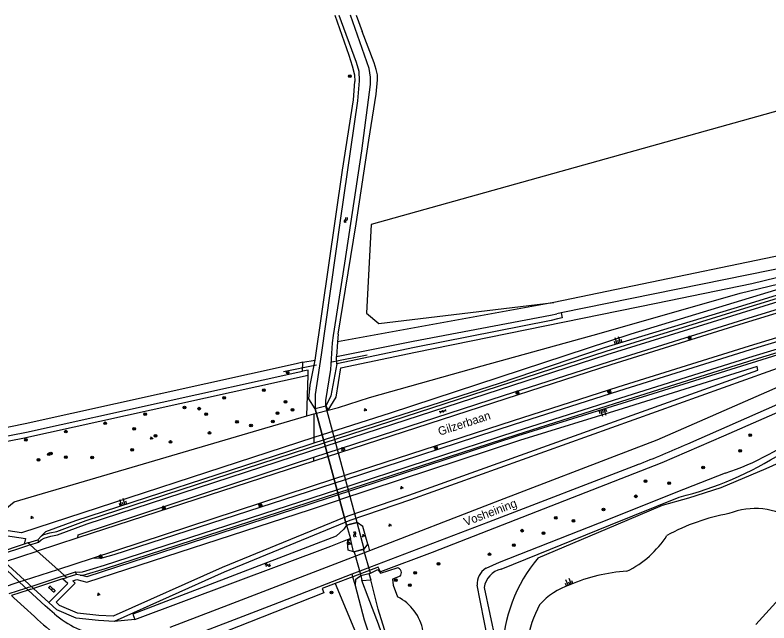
# Model space of a CAD drawing. Extents: x 126000 to 131009, y 393000 to 395500.
# Drawn here: x 126564.3 to 126788.2, y 395319.3 to 395500 of the extents above; entities that cross this region are included whole.
import ezdxf

# ---------------------------------------------------------------- set-up
doc = ezdxf.new("R2010")
doc.units = 0
for name, color, linetype in [('gg-afsc-faunaraster', 7, 'Continuous'), ('gg-anno-openbare ruimte label', 7, 'Continuous'), ('gg-knt-BGT kruinlijn', 7, 'Continuous'), ('gg-knt-bovenkant onderkant talud', 7, 'Continuous'), ('gg-knt-bronhoudergrens', 7, 'Continuous'), ('gg-knt-verharding', 7, 'Continuous'), ('gg-knt-verharding niveau 01', 7, 'Continuous'), ('gg-knt-verharding nz', 7, 'Continuous'), ('gg-kntw-bovenkant insteek waterloop', 7, 'Continuous'), ('gg-kntw-waterlijn', 7, 'Continuous'), ('gg-kwrk-duiker nz buis', 7, 'Continuous'), ('gg-kwrk-duiker nz vlak', 7, 'Continuous'), ('gg-kwrk-kunstwerk', 7, 'Continuous'), ('gg-kwrk-kunstwerk niveau 01', 7, 'Continuous'), ('gg-kwrk-uitstroombak niveau min 01', 7, 'Continuous'), ('gt-grn-groengrens', 7, 'Continuous'), ('gt-grn-groengrens NZ', 7, 'Continuous'), ('gt-grn-vlakafsluiter', 7, 'Continuous'), ('gt-symb-boom', 7, 'Continuous'), ('gt-symb-gesloten verharding', 7, 'Continuous'), ('gt-symb-groenvak', 7, 'Continuous'), ('gt-symb-klinker verharding', 7, 'Continuous'), ('gt-symb-lichtmast', 7, 'Continuous'), ('gt-symb-talud symbool', 7, 'Continuous'), ('gt-symb-watersymbool', 7, 'Continuous'), ('gx-grn-maaiveld', 7, 'Continuous')]:
    doc.layers.add(name, color=color, linetype=linetype)

# ---------------------------------------------------------------- blocks, each defined once
blk = doc.blocks.new('gt0-WA')
at = {"layer": 'gt-symb-watersymbool'}
for centre, start, end in [((-0.32, 0.02), 28.0725, 151.9275), ((0.43, 0.42), 208.0725, 331.9275), ((-0.32, -0.43), 28.0725, 151.9275), ((0.43, -0.03), 208.0725, 331.9275)]:
    blk.add_arc(centre, 0.425, start, end, dxfattribs=at)
blk = doc.blocks.new('gt0-BOOM')
at = {"layer": 'gt-symb-boom'}
for radius in [0.4, 0.2]:
    blk.add_circle((0, 0), radius, dxfattribs=at)
blk = doc.blocks.new('gt0-LMAST')
at = {"layer": 'gt-symb-lichtmast'}
for p, q in [((-0.18, 0.17), (-0.45, 0.44)), ((0, 0.25), (0, 0.62)), ((0.17, 0.17), (0.44, 0.44)), ((-0.25, 0), (-0.63, 0)), ((-0.18, -0.18), (-0.45, -0.45)), ((0, -0.25), (0, -0.63)), ((0.44, -0.45), (0.17, -0.18)), ((0.25, 0), (0.62, 0))]:
    blk.add_line(p, q, dxfattribs=at)
blk.add_circle((0, 0), 0.25, dxfattribs=at)
blk = doc.blocks.new('gt0-TALUD_1')
at = {"layer": 'gt-symb-talud symbool'}
for p, q in [((-1, -1), (-1, 0)), ((-0.5, -2), (-0.5, 0)), ((0, -1), (0, 0)), ((0.5, -2), (0.5, 0)), ((1, -1), (1, 0))]:
    blk.add_line(p, q, dxfattribs=at)
blk = doc.blocks.new('gt0-GRVAK')
at = {"layer": 'gt-symb-groenvak'}
for p, q in [((-0.11, 0.19), (-0.23, 0.24)), ((-0.18, 0.15), (0.09, 0.15)), ((-0.09, 0.21), (-0.16, 0.32)), ((-0.05, 0.21), (-0.05, 0.39)), ((0, 0.21), (0.06, 0.32)), ((0.01, 0.19), (0.13, 0.24)), ((0.26, -0.05), (0.2, 0.06)), ((0.3, -0.05), (0.3, 0.13)), ((0.35, -0.05), (0.41, 0.06)), ((-0.25, -0.23), (-0.36, -0.18)), ((-0.32, -0.26), (-0.05, -0.26)), ((-0.23, -0.21), (-0.29, -0.1)), ((-0.18, -0.2), (-0.18, -0.02)), ((-0.14, -0.21), (-0.07, -0.1)), ((-0.12, -0.23), (0, -0.18)), ((0.24, -0.07), (0.12, -0.02)), ((0.17, -0.11), (0.44, -0.11)), ((0.37, -0.07), (0.49, -0.02))]:
    blk.add_line(p, q, dxfattribs=at)
blk = doc.blocks.new('gt0-GESVH1')
at = {"layer": 'gt-symb-gesloten verharding'}
for p, q in [((-0.99, -0.26), (0.01, 0.24)), ((0.01, -0.26), (-0.99, 0.24)), ((0.01, 0.24), (1.01, -0.26)), ((1.01, 0.24), (0.01, -0.26))]:
    blk.add_line(p, q, dxfattribs=at)
blk = doc.blocks.new('gt0-KL1')
at = {"layer": 'gt-symb-klinker verharding'}
for p, q in [((-1.15, 0.3), (1.15, 0.3)), ((-1, -0.3), (-1, 0.3)), ((-0.5, 0.3), (-0.5, 0.45)), ((0, -0.3), (0, 0.3)), ((0.5, 0.3), (0.5, 0.45)), ((1, -0.3), (1, 0.3)), ((-1.15, -0.3), (1.15, -0.3)), ((-0.5, -0.45), (-0.5, -0.3)), ((0.5, -0.45), (0.5, -0.3))]:
    blk.add_line(p, q, dxfattribs=at)

msp = doc.modelspace()

# ---------------------------------------------------------------- linework, layer by layer
at = {"layer": 'gg-afsc-faunaraster'}
msp.add_line((126664.63, 395333.02), (126659.32, 395331.01), dxfattribs=at)
for points in [[(126865.11, 395414.6), (126856.98, 395410.9), (126774.68, 395374.81), (126756.36, 395366.9), (126688.11, 395340.3), (126672.85, 395334.47), (126672.14, 395335.86), (126664.63, 395333.02)], [(126659.32, 395331.01), (126655.49, 395329.56), (126656.01, 395328.28), (126608.53, 395309.59)]]:
    msp.add_lwpolyline(points, dxfattribs=at)
at = {"layer": 'gg-knt-BGT kruinlijn'}
for p, q in [((126572.14, 395345.2), (126571.03, 395344.07)), ((126583.63, 395333.48), (126582.54, 395333.75))]:
    msp.add_line(p, q, dxfattribs=at)
for points in [[(126836.82, 395430.51), (126807.39, 395421.86), (126780.03, 395413.44), (126739.27, 395401.11), (126708.1, 395390.51), (126652.97, 395372.73)], [(126846.9, 395416), (126810.77, 395405.26), (126744.47, 395384.51), (126713.59, 395374.97), (126651.55, 395354.48), (126585.57, 395332.98), (126583.63, 395333.48)], [(126652.97, 395372.73), (126645.46, 395370.31), (126582.27, 395349.69), (126573.34, 395346.43), (126572.14, 395345.2)], [(126775.19, 395363.85), (126760.48, 395358.14), (126740.48, 395350.03), (126708.08, 395337.33), (126704.13, 395335.55)], [(126705.34, 395311.15), (126705.02, 395312.88), (126702.44, 395325.98), (126701.49, 395330.52)]]:
    msp.add_lwpolyline(points, dxfattribs=at)
for centre, radius, start, end in [((126751.62, 395436.41), 76.3, 287.9932, 309.038), ((126706.86, 395330.92), 5.38, 120.4614, 184.1964)]:
    msp.add_arc(centre, radius, start, end, dxfattribs=at)
at = {"layer": 'gg-knt-bovenkant onderkant talud'}
for p, q in [((126650.98, 395380.86), (126652.97, 395381.45)), ((126567.1, 395332.02), (126561.17, 395337.46)), ((126567.1, 395332.02), (126569.74, 395329.59)), ((126569.74, 395329.59), (126574.31, 395325.43)), ((126703.61, 395329.83), (126707.24, 395312.75))]:
    msp.add_line(p, q, dxfattribs=at)
for points in [[(126860.93, 395440.89), (126795.75, 395425.61), (126726.45, 395411.46)], [(126657.28, 395382.59), (126660.31, 395383.37), (126669.52, 395386.3), (126702.98, 395395.76), (126737.71, 395405.4), (126779.59, 395417.31), (126820.21, 395427.15), (126823.9, 395427.9)], [(126846.9, 395416), (126801.06, 395398.72), (126681.71, 395355.87), (126663.7, 395349.72), (126626.38, 395334.38), (126593.68, 395319.77)], [(126652.97, 395381.45), (126653.79, 395381.69), (126657.28, 395382.59)], [(126558.97, 395347.9), (126559.51, 395351.63), (126564.02, 395355.3), (126650.98, 395380.86)], [(126719.64, 395338.63), (126742.79, 395348.45), (126756.52, 395354.32), (126764.42, 395356.51), (126773.96, 395359.6), (126787.31, 395365.19), (126795.23, 395368.79)], [(126708.65, 395335.31), (126741.09, 395348.51), (126761.52, 395356.73)], [(126784.31, 395318.88), (126792.2, 395327.54), (126797.24, 395333.79)], [(126593.68, 395319.77), (126589.06, 395320.05), (126582.46, 395320.76), (126576.7, 395323.26), (126574.31, 395325.43)]]:
    msp.add_lwpolyline(points, dxfattribs=at)
for centre, radius, start, end in [((126737.04, 395455.67), 101.92, 283.8966, 302.756), ((126784.1, 395332.41), 20.91, 55.6016, 111.9347), ((126787.09, 395291.86), 60.91, 100.2138, 118.6572), ((126733.23, 395360.95), 29.19, 295.906, 327.6064), ((126753.8, 395309.68), 44.78, 139.7066, 178.8108), ((126710.03, 395328.98), 6.47, 102.2562, 172.498), ((126749.08, 395284.5), 50.29, 93.5251, 113.5207), ((126735.43, 395311.09), 20.55, 108.2098, 138.3982), ((126751.63, 395307.97), 35.73, 152.0339, 170.6286)]:
    msp.add_arc(centre, radius, start, end, dxfattribs=at)
at = {"layer": 'gg-knt-bronhoudergrens'}
msp.add_line((126649.73, 395396.81), (126653.41, 395397.39), dxfattribs=at)
at = {"layer": 'gg-knt-verharding'}
for p, q in [((126653.01, 395367.41), (126582.97, 395344.61)), ((126565.53, 395331.5), (126559.65, 395336.96)), ((126565.53, 395331.5), (126568.14, 395329.07))]:
    msp.add_line(p, q, dxfattribs=at)
for points in [[(126571.29, 395343.31), (126572.09, 395343.98), (126572.96, 395344.54), (126574.87, 395345.13), (126576.94, 395345.55), (126585.75, 395348.77), (126656.4, 395371.9), (126740.12, 395399.11), (126780.02, 395411.54), (126817.84, 395423.15), (126857.6, 395434.66)], [(126653, 395368.57), (126709.39, 395386.93), (126740.8, 395396.98), (126780.67, 395409.5), (126818.37, 395421.11), (126844.81, 395428.87)], [(126844.4, 395427.66), (126818.07, 395419.8), (126780.82, 395408.38), (126741.2, 395396), (126710.03, 395385.98), (126653.01, 395367.41)], [(126587.29, 395338.58), (126659, 395362.13), (126712.27, 395379.5), (126743.36, 395389.48), (126782.4, 395401.66), (126819.45, 395412.97), (126836.98, 395418.12), (126852.48, 395422.73)], [(126587.29, 395338.58), (126590.14, 395338.72), (126593.76, 395339.65), (126662.44, 395361.98), (126712.62, 395378.4), (126743.57, 395388.29), (126782.7, 395400.58), (126819.73, 395411.8), (126849.87, 395420.68), (126852.83, 395421.66)], [(126764.05, 395372.53), (126790.82, 395384.3), (126828.43, 395401.2), (126843.97, 395408.12), (126861.26, 395415.71), (126863, 395417.09), (126864.65, 395421.55)], [(126582.28, 395334.51), (126583.32, 395334.45), (126584.31, 395334.55), (126590.85, 395336.48), (126659.86, 395358.91), (126713.06, 395376.31), (126744.15, 395386.23), (126783.44, 395398.58), (126819.87, 395409.65), (126837.29, 395414.83), (126848.15, 395418.03), (126851.21, 395418.89), (126853.75, 395419.56)], [(126856.06, 395419.01), (126855.88, 395418.8), (126855.41, 395418.39), (126854.4, 395417.76), (126853, 395417.04), (126850.28, 395415.83), (126837.27, 395410.24), (126826.78, 395405.69), (126789.06, 395388.57), (126754.84, 395373.69), (126751.5, 395372.35), (126748.12, 395371.03), (126706.89, 395355.17), (126669.56, 395340.8)], [(126582.97, 395344.61), (126583.06, 395345.52), (126646.67, 395366.51), (126653, 395368.57)], [(126664.37, 395333.89), (126667.59, 395335.14), (126705, 395349.38), (126749.19, 395366.4)], [(126558.65, 395345.73), (126567.35, 395344.45), (126567, 395342.74)], [(126669.56, 395340.8), (126627.56, 395324.63), (126610.22, 395317.92)], [(126605.32, 395311.31), (126611.93, 395313.65), (126641.03, 395324.8), (126664.37, 395333.89)], [(126574.31, 395325.43), (126579.94, 395331.08), (126578.38, 395332.4)], [(126575.96, 395322.04), (126573.2, 395324.37), (126568.14, 395329.07)]]:
    msp.add_lwpolyline(points, dxfattribs=at)
for centre, radius, start, end in [((126621.36, 395697.21), 354.65, 291.1267, 293.7243), ((126595, 395343.98), 29.04, 229.0459, 260.2423)]:
    msp.add_arc(centre, radius, start, end, dxfattribs=at)
at = {"layer": 'gg-knt-verharding niveau 01'}
for p, q in [((126561.17, 395337.46), (126570.87, 395340.64)), ((126567.1, 395332.02), (126576.95, 395335.22)), ((126560.59, 395329.9), (126565.53, 395331.5)), ((126565.53, 395331.5), (126567.1, 395332.02))]:
    msp.add_line(p, q, dxfattribs=at)
at = {"layer": 'gg-knt-verharding nz'}
for p, q in [((126582.97, 395344.61), (126570.87, 395340.64)), ((126576.95, 395335.22), (126587.29, 395338.58))]:
    msp.add_line(p, q, dxfattribs=at)
at = {"layer": 'gg-kntw-bovenkant insteek waterloop'}
for p, q in [((126665.56, 395500), (126667.36, 395495.11)), ((126726.45, 395411.46), (126725.15, 395411.2)), ((126660.2, 395405.14), (126660.05, 395402.89)), ((126660.05, 395402.89), (126659.77, 395398.54)), ((126649.69, 395394.17), (126649.73, 395396.81)), ((126656.62, 395383.8), (126653.46, 395382.94)), ((126567.25, 395378.48), (126531.26, 395371.23)), ((126541.48, 395370.93), (126567.69, 395376.01)), ((126665.84, 395349.17), (126662.68, 395348.35)), ((126667.92, 395341.27), (126669.03, 395342.71)), ((126664.78, 395340.43), (126667.92, 395341.27)), ((126666.95, 395333.44), (126669.4, 395334.01)), ((126669.4, 395334.01), (126669.86, 395334.12))]:
    msp.add_line(p, q, dxfattribs=at)
for points in [[(126659.26, 395500), (126663.39, 395488.08), (126664.43, 395484.88), (126665.08, 395482.23), (126665.22, 395480.22)], [(126660.2, 395405.14), (126661.66, 395413.63), (126665.54, 395437.93), (126669.4, 395462.77), (126671.51, 395476.52), (126671.97, 395480.72), (126671.92, 395482.19), (126671.56, 395483.79), (126670.89, 395485.81), (126667.36, 395495.11)], [(126653.41, 395397.39), (126661.54, 395453.94), (126664.82, 395474.8), (126665.22, 395480.22)], [(126726.45, 395411.46), (126726.77, 395409.97), (126725.39, 395409.67)], [(126659.77, 395398.54), (126682.5, 395403.08), (126723.29, 395410.83), (126725.15, 395411.2)], [(126725.39, 395409.67), (126723.45, 395409.26), (126682.96, 395401.21), (126659.81, 395396.31)], [(126649.73, 395396.81), (126647.74, 395396.35), (126567.25, 395378.48)], [(126653.46, 395382.94), (126651.5, 395385.98), (126651.97, 395390.02), (126653.41, 395397.39)], [(126659.81, 395396.31), (126658.06, 395386.83), (126656.62, 395383.8)], [(126567.69, 395376.01), (126648.28, 395393.9), (126649.69, 395394.17)], [(126669.03, 395342.71), (126667.6, 395347.94), (126665.84, 395349.17)], [(126662.68, 395348.35), (126661.89, 395347.24), (126659.62, 395345.12), (126599.25, 395321.92), (126599.83, 395320.33)], [(126599.83, 395320.33), (126658.07, 395342.14), (126662.99, 395344.12)], [(126669.86, 395334.12), (126672.07, 395335.22), (126672.8, 395334.12), (126677.74, 395335.71)], [(126665.44, 395330.31), (126665.45, 395332.3), (126666.95, 395333.44)], [(126678.65, 395333.22), (126676.34, 395332.32), (126676.6, 395330.59), (126677.89, 395327.06)], [(126679, 395283.37), (126675.89, 395294.85), (126671.94, 395308.31), (126668.11, 395320.1), (126665.44, 395330.31)]]:
    msp.add_lwpolyline(points, dxfattribs=at)
for centre, radius, start, end in [((126677.51, 395334.21), 1.51, 318.9515, 81.0221), ((126671.65, 395314.53), 13.99, 9.9552, 63.5211)]:
    msp.add_arc(centre, radius, start, end, dxfattribs=at)
at = {"layer": 'gg-kntw-waterlijn'}
msp.add_line((126667.92, 395341.27), (126665.84, 395349.17), dxfattribs=at)
for points in [[(126660.4, 395500), (126665.61, 395485.99), (126666.37, 395483.33), (126666.51, 395480.41), (126666.03, 395474.49), (126660.84, 395438.95), (126655.22, 395399.02), (126653.39, 395387.18), (126653.46, 395382.94)], [(126656.62, 395383.8), (126656.54, 395385.46), (126658.05, 395394.68), (126658.56, 395402.59), (126658.83, 395404.78), (126662.26, 395426.22), (126667.32, 395459.69), (126669.81, 395479.39), (126669.88, 395481.51), (126669.42, 395484.15), (126663.9, 395500)], [(126675.04, 395228.46), (126676.26, 395233.34), (126678.83, 395240.24), (126680.71, 395244.28), (126682.99, 395250.9), (126684.51, 395255.68), (126685.3, 395263.85), (126685.35, 395265.99), (126684.94, 395270.73), (126683.65, 395279.42), (126680.73, 395291.74), (126678.23, 395298.53), (126676.74, 395305.88), (126672.21, 395318.99), (126669.17, 395326.97), (126667.24, 395331.89)], [(126678.05, 395305.77), (126674.01, 395317.41), (126672.08, 395323.4), (126670.64, 395329.36), (126669.93, 395332.17)]]:
    msp.add_lwpolyline(points, dxfattribs=at)
at = {"layer": 'gg-kwrk-duiker nz buis'}
for p, q in [((126658.37, 395396.96), (126668.89, 395399.06)), ((126644.01, 395394.02), (126653.84, 395396.04)), ((126662.68, 395348.35), (126653.46, 395382.94)), ((126665.84, 395349.17), (126656.62, 395383.8))]:
    msp.add_line(p, q, dxfattribs=at)
at = {"layer": 'gg-kwrk-duiker nz vlak'}
msp.add_line((126665, 395340.47), (126666.95, 395333.44), dxfattribs=at)
for points in [[(126653.46, 395382.94), (126662.68, 395348.35), (126665.84, 395349.17), (126656.62, 395383.8), (126653.46, 395382.94)], [(126669.86, 395334.12), (126667.72, 395341.25), (126665, 395340.47)]]:
    msp.add_lwpolyline(points, dxfattribs=at)
at = {"layer": 'gg-kwrk-kunstwerk'}
for p, q in [((126568.12, 395343.11), (126571.03, 395344.07)), ((126571.03, 395344.07), (126571.29, 395343.31)), ((126568.8, 395342.5), (126571.29, 395343.31)), ((126578.95, 395333.42), (126582.28, 395334.51)), ((126582.54, 395333.75), (126579.64, 395332.81)), ((126582.54, 395333.75), (126582.28, 395334.51))]:
    msp.add_line(p, q, dxfattribs=at)
at = {"layer": 'gg-kwrk-kunstwerk niveau 01'}
for p, q in [((126567, 395342.74), (126558.89, 395340.06)), ((126567.67, 395342.13), (126559.43, 395339.44)), ((126568.12, 395343.11), (126567, 395342.74)), ((126568.8, 395342.5), (126567.67, 395342.13)), ((126568.8, 395342.5), (126568.12, 395343.11)), ((126568.8, 395342.5), (126570.87, 395340.64)), ((126570.87, 395340.64), (126576.95, 395335.22)), ((126576.95, 395335.22), (126578.95, 395333.42)), ((126569.09, 395330.2), (126577.7, 395333.01)), ((126577.7, 395333.01), (126578.95, 395333.42)), ((126578.95, 395333.42), (126579.64, 395332.81)), ((126578.38, 395332.4), (126569.74, 395329.59)), ((126578.38, 395332.4), (126579.64, 395332.81)), ((126562.55, 395328.06), (126567.49, 395329.68)), ((126568.14, 395329.07), (126563.21, 395327.44)), ((126567.49, 395329.68), (126568.27, 395329.93)), ((126568.92, 395329.33), (126568.14, 395329.07)), ((126568.27, 395329.93), (126569.09, 395330.2)), ((126568.92, 395329.33), (126569.74, 395329.59))]:
    msp.add_line(p, q, dxfattribs=at)
at = {"layer": 'gg-kwrk-uitstroombak niveau min 01'}
for p, q in [((126666.95, 395333.44), (126667.24, 395331.89)), ((126669.4, 395334.01), (126669.93, 395332.17)), ((126667.24, 395331.89), (126669.93, 395332.17))]:
    msp.add_line(p, q, dxfattribs=at)
at = {"layer": 'gt-grn-groengrens'}
for p, q in [((126724.31, 395414.58), (126660.05, 395402.89)), ((126650.98, 395380.86), (126651.33, 395393.01)), ((126656.62, 395383.8), (126657.28, 395382.59)), ((126652.97, 395381.45), (126652.97, 395374.4)), ((126652.97, 395374.4), (126652.97, 395372.73)), ((126653.01, 395367.41), (126653, 395368.57)), ((126669.03, 395342.71), (126669.56, 395340.8)), ((126664.63, 395333.02), (126664.37, 395333.89)), ((126665.44, 395330.31), (126664.63, 395333.02)), ((126599.83, 395320.33), (126593.68, 395319.77))]:
    msp.add_line(p, q, dxfattribs=at)
for points in [[(126854.25, 395489.22), (126670, 395437.73), (126668.7, 395411.42), (126672.33, 395408.34), (126724.31, 395414.58)], [(126854.53, 395442.78), (126815.85, 395433.59), (126724.31, 395414.58)], [(126657.28, 395382.59), (126659.67, 395386.47), (126661.07, 395395.11), (126683.21, 395399.77), (126754.67, 395414.39), (126783.12, 395420.17), (126790.43, 395422.04), (126870.42, 395442.08)], [(126823.9, 395427.9), (126794.71, 395419.59), (126747.13, 395405.18), (126675.72, 395381.63), (126652.97, 395374.4)], [(126651.33, 395393.01), (126651.37, 395394.49), (126649.69, 395394.17)], [(126662.06, 395350.67), (126663.17, 395351.12), (126681.21, 395357.29), (126784.9, 395394.5), (126784.65, 395395.51), (126744.92, 395383.08), (126714.05, 395373.54), (126660.66, 395355.91)], [(126558.97, 395347.9), (126543.99, 395369.91), (126566.57, 395374.28), (126651.33, 395393.01)], [(126652.97, 395374.4), (126566.24, 395346.11), (126558.86, 395347.16)], [(126593.4, 395321.29), (126589.19, 395321.55), (126582.85, 395322.23), (126577.53, 395324.54), (126576.48, 395325.48), (126582.14, 395331.17), (126581.4, 395331.8), (126582.59, 395332.19), (126585.62, 395331.42), (126652.02, 395353.05), (126660.66, 395355.91)], [(126662.06, 395350.67), (126625.79, 395335.76), (126593.4, 395321.29)], [(126659.32, 395331.01), (126669.12, 395307.54), (126675.47, 395288.16)]]:
    msp.add_lwpolyline(points, dxfattribs=at)
at = {"layer": 'gt-grn-groengrens NZ'}
for points in [[(126572.14, 395345.2), (126572.53, 395345.46), (126574.62, 395346.1), (126576.67, 395346.52), (126585.42, 395349.72), (126656.09, 395372.85), (126739.82, 395400.06), (126779.73, 395412.49), (126817.55, 395424.11), (126856.29, 395435.32)], [(126583.63, 395333.48), (126584.5, 395333.56), (126591.15, 395335.53), (126660.17, 395357.96), (126713.37, 395375.36), (126744.45, 395385.28), (126783.74, 395397.62), (126820.16, 395408.69), (126837.57, 395413.87), (126848.44, 395417.07)]]:
    msp.add_lwpolyline(points, dxfattribs=at)
at = {"layer": 'gt-grn-vlakafsluiter'}
msp.add_line((126659.81, 395396.31), (126659.77, 395398.54), dxfattribs=at)
at = {"layer": 'gx-grn-maaiveld'}
for p, q in [((126662.68, 395348.35), (126663.91, 395344.43)), ((126662.99, 395344.12), (126663.91, 395344.43)), ((126662.99, 395344.12), (126663.06, 395343.27)), ((126663.06, 395343.27), (126663.91, 395344.43)), ((126664.78, 395340.43), (126663.91, 395344.43))]:
    msp.add_line(p, q, dxfattribs=at)
for points in [[(126664.78, 395340.43), (126663.25, 395340.99), (126663.06, 395343.27)], [(126563.21, 395327.44), (126563.96, 395326.74), (126570.11, 395321.2)], [(126570.11, 395321.2), (126570.95, 395320.36), (126571.82, 395319.56), (126572.71, 395318.78), (126573.62, 395318.03), (126574.56, 395317.31), (126575.52, 395316.62), (126576.08, 395316.24), (126576.5, 395315.95), (126577, 395315.63), (126577.5, 395315.32), (126578.52, 395314.72), (126579.56, 395314.16), (126580.62, 395313.62), (126581.69, 395313.12), (126582.77, 395312.65), (126583.87, 395312.22), (126584.99, 395311.82)]]:
    msp.add_lwpolyline(points, dxfattribs=at)

# ---------------------------------------------------------------- block references
at = {"layer": 'gt-symb-boom'}
for p in [(126663.74, 395481.84), (126645.25, 395393.7), (126638.16, 395388.54), (126626.39, 395386.23), (126644.63, 395385.03), (126614.58, 395383.38), (126618.95, 395383.01), (126646.65, 395382.67), (126602.93, 395381.38), (126621.01, 395381.4), (126642.21, 395381.69), (126591.04, 395378.66), (126630.2, 395379.1), (126634.36, 395378.03), (126640.81, 395379.2), (126579.34, 395376.18), (126599.66, 395377.05), (126622.01, 395375.79), (126782.64, 395375.16), (126567.53, 395373.74), (126605.97, 395374.96), (126610.46, 395373.11), (126599.1, 395370.8), (126574.31, 395369.45), (126574.93, 395369.71), (126579.38, 395368.57), (126587.21, 395368.48), (126779.61, 395370.45), (126571.28, 395367.77), (126768.65, 395365.5), (126751.51, 395361.49), (126758.51, 395360.87), (126748.64, 395356.95), (126739.05, 395353.07), (126724.84, 395350.57), (126730.09, 395349.67), (126714.85, 395346.75), (126721.22, 395346), (126712.39, 395342.45), (126705.18, 395339.72), (126690.07, 395336.86), (126683.14, 395334.21), (126677.4, 395332.03), (126681.51, 395330.52), (126658.24, 395328.36)]:
    msp.add_blockref('gt0-BOOM', p, dxfattribs=at)
at = {"layer": 'gt-symb-gesloten verharding', "rotation": -161.94544753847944}
msp.add_blockref('gt0-GESVH1', (126691.32, 395382.24), dxfattribs=at)
at = {"layer": 'gt-symb-groenvak'}
for p in [(126668.28, 395382.7), (126604.79, 395374.26), (126679.12, 395359.55), (126569.3, 395350.7), (126675.6, 395348.41), (126667.71, 395345.28), (126663.56, 395342.98), (126589.09, 395327.84)]:
    msp.add_blockref('gt0-GRVAK', p, dxfattribs=at)
at = {"layer": 'gt-symb-klinker verharding', "rotation": -42.28524834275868}
msp.add_blockref('gt0-KL1', (126575.28, 395329.32), dxfattribs=at)
at = {"layer": 'gt-symb-lichtmast'}
for p in [(126764.59, 395404.03), (126713.49, 395387.74), (126740.76, 395388.02), (126661.73, 395370.97), (126689.26, 395371.33), (126608.42, 395353.5), (126637.16, 395354.33), (126589.72, 395339)]:
    msp.add_blockref('gt0-LMAST', p, dxfattribs=at)
at = {"layer": 'gt-symb-talud symbool'}
for p, xscale, yscale, rotation in [((126743.49, 395402.39), 0.9999744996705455, 0.9999744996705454, -163.14160123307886), ((126738.73, 395382.74), 0.9997584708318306, 0.9997584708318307, 17.401887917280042), ((126596.42, 395354.31), 1.000250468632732, 1.000250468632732, -161.94544753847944), ((126729.01, 395330.61), 1.0001799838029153, 1.0001799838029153, -157.79435666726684)]:
    msp.add_blockref('gt0-TALUD_1', p, dxfattribs=dict(at, xscale=xscale, yscale=yscale, rotation=rotation))
at = {"layer": 'gt-symb-watersymbool'}
for p, rotation in [((126662.48, 395439.04), 80.33049474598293), ((126665.16, 395345.71), -77.75714042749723), ((126639.33, 395336.48), 20.556045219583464)]:
    msp.add_blockref('gt0-WA', p, dxfattribs=dict(at, rotation=rotation))

# ---------------------------------------------------------------- texts
at = {"layer": 'gg-anno-openbare ruimte label'}
for s, rotation, p in [('Gilzerbaan', 18.1, (126690.36, 395374.94)), ('Vosheining', 20.8, (126698.1, 395348.08))]:
    msp.add_text(s, height=2.5, rotation=rotation, dxfattribs=at).set_placement(p)

doc.saveas('drawing.dxf')
